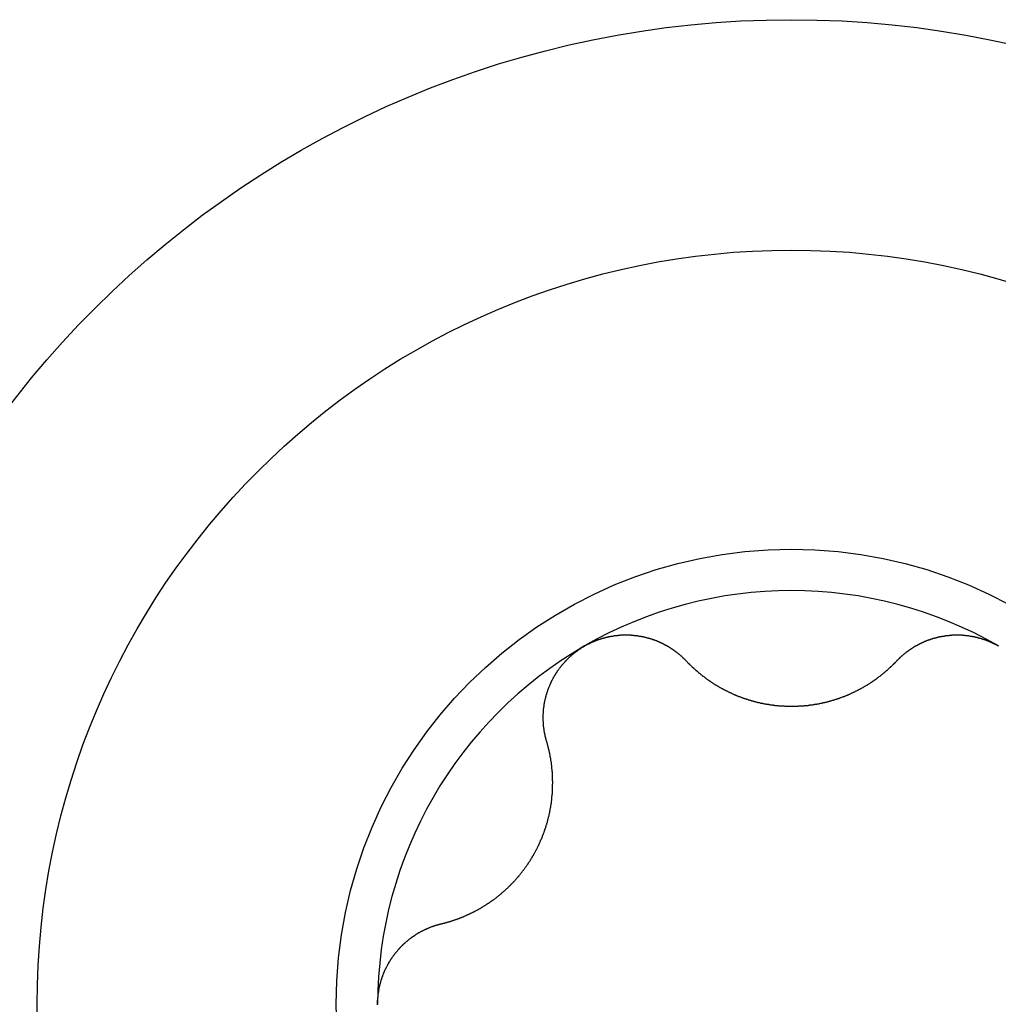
# Model space of a CAD drawing. Extents: x 1107 to 4046, y 937 to 3355.
# Tile 816 of 861: x 3320.42 to 3325.09, y 1899.71 to 1904.41. Entities that reach past the tile are written whole.
import ezdxf

# ---------------------------------------------------------------- set-up
doc = ezdxf.new("R2010")
doc.units = 0
doc.layers.add('KF_VIDA_L___C_LEFT', color=7, linetype='CONTINUOUS')

# ---------------------------------------------------------------- blocks, each defined once
blk = doc.blocks.new('KF_VIDA_L___C_LEFT')
at = {"layer": 'KF_VIDA_L___C_LEFT'}
for points in [[(433.813, 212.21, 0), (433.814, 212.211, 0), (433.816, 212.212, 0), (433.818, 212.214, 0), (433.82, 212.215, 0), (433.822, 212.216, 0), (433.824, 212.217, 0), (433.825, 212.218, 0), (433.827, 212.219, 0), (433.829, 212.22, 0), (433.831, 212.22, 0), (433.833, 212.221, 0), (433.835, 212.222, 0), (433.837, 212.223, 0), (433.839, 212.224, 0), (433.841, 212.225, 0), (433.843, 212.226, 0), (433.845, 212.227, 0), (433.847, 212.228, 0), (433.848, 212.229, 0), (433.85, 212.23, 0), (433.852, 212.23, 0), (433.854, 212.231, 0), (433.856, 212.232, 0), (433.858, 212.233, 0), (433.86, 212.234, 0), (433.862, 212.235, 0), (433.864, 212.235, 0), (433.866, 212.236, 0), (433.868, 212.237, 0), (433.87, 212.238, 0), (433.872, 212.238, 0), (433.874, 212.239, 0), (433.876, 212.24, 0), (433.878, 212.241, 0), (433.88, 212.241, 0), (433.882, 212.242, 0), (433.885, 212.243, 0), (433.887, 212.243, 0), (433.889, 212.244, 0), (433.891, 212.245, 0), (433.893, 212.245, 0), (433.895, 212.246, 0), (433.897, 212.247, 0), (433.899, 212.247, 0), (433.901, 212.248, 0), (433.903, 212.248, 0), (433.905, 212.249, 0), (433.907, 212.25, 0), (433.909, 212.25, 0), (433.911, 212.251, 0), (433.914, 212.251, 0), (433.916, 212.252, 0), (433.918, 212.252, 0), (433.92, 212.253, 0), (433.922, 212.253, 0), (433.924, 212.254, 0), (433.926, 212.254, 0), (433.928, 212.255, 0), (433.93, 212.255, 0), (433.933, 212.256, 0), (433.935, 212.256, 0), (433.937, 212.256, 0), (433.939, 212.257, 0), (433.941, 212.257, 0), (433.943, 212.258, 0), (433.945, 212.258, 0), (433.947, 212.258, 0), (433.95, 212.259, 0), (433.952, 212.259, 0), (433.954, 212.259, 0), (433.956, 212.26, 0), (433.958, 212.26, 0), (433.96, 212.26, 0), (433.962, 212.26, 0), (433.965, 212.261, 0), (433.967, 212.261, 0), (433.969, 212.261, 0), (433.971, 212.261, 0), (433.973, 212.262, 0), (433.975, 212.262, 0), (433.977, 212.262, 0), (433.98, 212.262, 0), (433.982, 212.262, 0), (433.984, 212.262, 0), (433.986, 212.263, 0), (433.988, 212.263, 0), (433.99, 212.263, 0), (433.993, 212.263, 0), (433.995, 212.263, 0), (433.997, 212.263, 0), (433.999, 212.263, 0), (434.001, 212.263, 0), (434.003, 212.263, 0), (434.005, 212.263, 0), (434.008, 212.263, 0), (434.01, 212.263, 0), (434.012, 212.263, 0), (434.014, 212.263, 0), (434.016, 212.263, 0), (434.018, 212.263, 0), (434.02, 212.263, 0), (434.022, 212.263, 0), (434.025, 212.263, 0), (434.027, 212.263, 0), (434.029, 212.263, 0), (434.031, 212.263, 0), (434.033, 212.263, 0), (434.035, 212.262, 0), (434.037, 212.262, 0), (434.04, 212.262, 0), (434.042, 212.262, 0), (434.044, 212.262, 0), (434.046, 212.262, 0), (434.048, 212.261, 0), (434.05, 212.261, 0), (434.052, 212.261, 0), (434.054, 212.261, 0), (434.056, 212.26, 0), (434.058, 212.26, 0), (434.061, 212.26, 0), (434.063, 212.26, 0), (434.065, 212.259, 0), (434.067, 212.259, 0), (434.069, 212.259, 0), (434.071, 212.258, 0), (434.073, 212.258, 0), (434.075, 212.258, 0), (434.077, 212.257, 0), (434.079, 212.257, 0), (434.081, 212.257, 0), (434.083, 212.256, 0), (434.085, 212.256, 0), (434.087, 212.256, 0), (434.089, 212.255, 0), (434.092, 212.255, 0), (434.094, 212.254, 0), (434.096, 212.254, 0), (434.098, 212.253, 0), (434.1, 212.253, 0), (434.102, 212.252, 0), (434.104, 212.252, 0), (434.106, 212.251, 0), (434.108, 212.251, 0), (434.11, 212.25, 0), (434.112, 212.25, 0), (434.114, 212.249, 0), (434.116, 212.249, 0), (434.118, 212.248, 0), (434.119, 212.248, 0), (434.121, 212.247, 0), (434.123, 212.247, 0), (434.125, 212.246, 0), (434.127, 212.245, 0), (434.129, 212.245, 0), (434.131, 212.244, 0), (434.133, 212.244, 0), (434.135, 212.243, 0), (434.137, 212.242, 0), (434.139, 212.242, 0), (434.141, 212.241, 0), (434.143, 212.24, 0), (434.144, 212.24, 0), (434.146, 212.239, 0), (434.148, 212.238, 0), (434.15, 212.238, 0), (434.152, 212.237, 0), (434.154, 212.236, 0), (434.156, 212.236, 0), (434.157, 212.235, 0), (434.159, 212.234, 0), (434.161, 212.233, 0), (434.163, 212.233, 0), (434.165, 212.232, 0), (434.166, 212.231, 0), (434.168, 212.23, 0), (434.17, 212.229, 0), (434.172, 212.229, 0), (434.174, 212.228, 0), (434.175, 212.227, 0), (434.177, 212.226, 0), (434.179, 212.225, 0), (434.181, 212.224, 0), (434.183, 212.224, 0), (434.184, 212.223, 0), (434.186, 212.222, 0), (434.188, 212.221, 0), (434.19, 212.22, 0), (434.191, 212.219, 0), (434.193, 212.218, 0), (434.195, 212.217, 0), (434.197, 212.216, 0), (434.198, 212.215, 0), (434.2, 212.214, 0), (434.202, 212.213, 0), (434.204, 212.213, 0), (434.205, 212.212, 0), (434.207, 212.211, 0), (434.209, 212.21, 0), (434.211, 212.209, 0), (434.212, 212.208, 0), (434.214, 212.207, 0), (434.216, 212.205, 0), (434.217, 212.204, 0), (434.219, 212.203, 0), (434.221, 212.202, 0), (434.222, 212.201, 0), (434.224, 212.2, 0), (434.226, 212.199, 0), (434.227, 212.198, 0), (434.229, 212.197, 0), (434.231, 212.196, 0), (434.232, 212.195, 0), (434.234, 212.194, 0), (434.236, 212.192, 0), (434.237, 212.191, 0), (434.239, 212.19, 0), (434.24, 212.189, 0), (434.242, 212.188, 0), (434.244, 212.187, 0), (434.245, 212.185, 0), (434.247, 212.184, 0), (434.248, 212.183, 0), (434.25, 212.182, 0), (434.252, 212.181, 0), (434.253, 212.179, 0), (434.255, 212.178, 0), (434.256, 212.177, 0), (434.258, 212.176, 0), (434.259, 212.174, 0), (434.261, 212.173, 0), (434.263, 212.172, 0), (434.264, 212.171, 0), (434.266, 212.169, 0), (434.267, 212.168, 0), (434.269, 212.167, 0), (434.27, 212.166, 0), (434.272, 212.164, 0), (434.273, 212.163, 0), (434.275, 212.162, 0), (434.276, 212.16, 0), (434.278, 212.159, 0), (434.279, 212.158, 0), (434.28, 212.156, 0), (434.282, 212.155, 0), (434.283, 212.153, 0), (434.285, 212.152, 0), (434.286, 212.151, 0), (434.288, 212.149, 0), (434.289, 212.148, 0), (434.29, 212.147, 0), (434.292, 212.145, 0), (434.293, 212.144, 0), (434.295, 212.142, 0), (434.296, 212.141, 0), (434.297, 212.139, 0)], [(435.303, 212.139, 0), (435.304, 212.141, 0), (435.305, 212.142, 0), (435.307, 212.144, 0), (435.308, 212.145, 0), (435.31, 212.147, 0), (435.311, 212.148, 0), (435.312, 212.149, 0), (435.314, 212.151, 0), (435.315, 212.152, 0), (435.317, 212.153, 0), (435.318, 212.155, 0), (435.32, 212.156, 0), (435.321, 212.158, 0), (435.322, 212.159, 0), (435.324, 212.16, 0), (435.325, 212.162, 0), (435.327, 212.163, 0), (435.328, 212.164, 0), (435.33, 212.166, 0), (435.331, 212.167, 0), (435.333, 212.168, 0), (435.334, 212.169, 0), (435.336, 212.171, 0), (435.337, 212.172, 0), (435.339, 212.173, 0), (435.341, 212.174, 0), (435.342, 212.176, 0), (435.344, 212.177, 0), (435.345, 212.178, 0), (435.347, 212.179, 0), (435.348, 212.181, 0), (435.35, 212.182, 0), (435.352, 212.183, 0), (435.353, 212.184, 0), (435.355, 212.185, 0), (435.356, 212.187, 0), (435.358, 212.188, 0), (435.36, 212.189, 0), (435.361, 212.19, 0), (435.363, 212.191, 0), (435.364, 212.192, 0), (435.366, 212.194, 0), (435.368, 212.195, 0), (435.369, 212.196, 0), (435.371, 212.197, 0), (435.373, 212.198, 0), (435.374, 212.199, 0), (435.376, 212.2, 0), (435.378, 212.201, 0), (435.379, 212.202, 0), (435.381, 212.203, 0), (435.383, 212.204, 0), (435.384, 212.205, 0), (435.386, 212.207, 0), (435.388, 212.208, 0), (435.389, 212.209, 0), (435.391, 212.21, 0), (435.393, 212.211, 0), (435.395, 212.212, 0), (435.396, 212.213, 0), (435.398, 212.213, 0), (435.4, 212.214, 0), (435.402, 212.215, 0), (435.403, 212.216, 0), (435.405, 212.217, 0), (435.407, 212.218, 0), (435.409, 212.219, 0), (435.41, 212.22, 0), (435.412, 212.221, 0), (435.414, 212.222, 0), (435.416, 212.223, 0), (435.417, 212.224, 0), (435.419, 212.224, 0), (435.421, 212.225, 0), (435.423, 212.226, 0), (435.425, 212.227, 0), (435.426, 212.228, 0), (435.428, 212.229, 0), (435.43, 212.229, 0), (435.432, 212.23, 0), (435.434, 212.231, 0), (435.435, 212.232, 0), (435.437, 212.233, 0), (435.439, 212.233, 0), (435.441, 212.234, 0), (435.443, 212.235, 0), (435.444, 212.236, 0), (435.446, 212.236, 0), (435.448, 212.237, 0), (435.45, 212.238, 0), (435.452, 212.238, 0), (435.454, 212.239, 0), (435.456, 212.24, 0), (435.457, 212.24, 0), (435.459, 212.241, 0), (435.461, 212.242, 0), (435.463, 212.242, 0), (435.465, 212.243, 0), (435.467, 212.244, 0), (435.469, 212.244, 0), (435.471, 212.245, 0), (435.473, 212.245, 0), (435.475, 212.246, 0), (435.477, 212.247, 0), (435.479, 212.247, 0), (435.481, 212.248, 0), (435.482, 212.248, 0), (435.484, 212.249, 0), (435.486, 212.249, 0), (435.488, 212.25, 0), (435.49, 212.25, 0), (435.492, 212.251, 0), (435.494, 212.251, 0), (435.496, 212.252, 0), (435.498, 212.252, 0), (435.5, 212.253, 0), (435.502, 212.253, 0), (435.504, 212.254, 0), (435.506, 212.254, 0), (435.508, 212.255, 0), (435.511, 212.255, 0), (435.513, 212.256, 0), (435.515, 212.256, 0), (435.517, 212.256, 0), (435.519, 212.257, 0), (435.521, 212.257, 0), (435.523, 212.257, 0), (435.525, 212.258, 0), (435.527, 212.258, 0), (435.529, 212.258, 0), (435.531, 212.259, 0), (435.533, 212.259, 0), (435.535, 212.259, 0), (435.537, 212.26, 0), (435.539, 212.26, 0), (435.542, 212.26, 0), (435.544, 212.26, 0), (435.546, 212.261, 0), (435.548, 212.261, 0), (435.55, 212.261, 0), (435.552, 212.261, 0), (435.554, 212.262, 0), (435.556, 212.262, 0), (435.558, 212.262, 0), (435.56, 212.262, 0), (435.563, 212.262, 0), (435.565, 212.262, 0), (435.567, 212.263, 0), (435.569, 212.263, 0), (435.571, 212.263, 0), (435.573, 212.263, 0), (435.575, 212.263, 0), (435.578, 212.263, 0), (435.58, 212.263, 0), (435.582, 212.263, 0), (435.584, 212.263, 0), (435.586, 212.263, 0), (435.588, 212.263, 0), (435.59, 212.263, 0), (435.592, 212.263, 0), (435.595, 212.263, 0), (435.597, 212.263, 0), (435.599, 212.263, 0), (435.601, 212.263, 0), (435.603, 212.263, 0), (435.605, 212.263, 0), (435.607, 212.263, 0), (435.61, 212.263, 0), (435.612, 212.263, 0), (435.614, 212.263, 0), (435.616, 212.262, 0), (435.618, 212.262, 0), (435.62, 212.262, 0), (435.623, 212.262, 0), (435.625, 212.262, 0), (435.627, 212.262, 0), (435.629, 212.261, 0), (435.631, 212.261, 0), (435.633, 212.261, 0), (435.635, 212.261, 0), (435.638, 212.26, 0), (435.64, 212.26, 0), (435.642, 212.26, 0), (435.644, 212.26, 0), (435.646, 212.259, 0), (435.648, 212.259, 0), (435.65, 212.259, 0), (435.653, 212.258, 0), (435.655, 212.258, 0), (435.657, 212.258, 0), (435.659, 212.257, 0), (435.661, 212.257, 0), (435.663, 212.256, 0), (435.665, 212.256, 0), (435.667, 212.256, 0), (435.67, 212.255, 0), (435.672, 212.255, 0), (435.674, 212.254, 0), (435.676, 212.254, 0), (435.678, 212.253, 0), (435.68, 212.253, 0), (435.682, 212.252, 0), (435.684, 212.252, 0), (435.686, 212.251, 0), (435.689, 212.251, 0), (435.691, 212.25, 0), (435.693, 212.25, 0), (435.695, 212.249, 0), (435.697, 212.248, 0), (435.699, 212.248, 0), (435.701, 212.247, 0), (435.703, 212.247, 0), (435.705, 212.246, 0), (435.707, 212.245, 0), (435.709, 212.245, 0), (435.711, 212.244, 0), (435.713, 212.243, 0), (435.715, 212.243, 0), (435.718, 212.242, 0), (435.72, 212.241, 0), (435.722, 212.241, 0), (435.724, 212.24, 0), (435.726, 212.239, 0), (435.728, 212.238, 0), (435.73, 212.238, 0), (435.732, 212.237, 0), (435.734, 212.236, 0), (435.736, 212.235, 0), (435.738, 212.235, 0), (435.74, 212.234, 0), (435.742, 212.233, 0), (435.744, 212.232, 0), (435.746, 212.231, 0), (435.748, 212.23, 0), (435.75, 212.23, 0), (435.752, 212.229, 0), (435.753, 212.228, 0), (435.755, 212.227, 0), (435.757, 212.226, 0), (435.759, 212.225, 0), (435.761, 212.224, 0), (435.763, 212.223, 0), (435.765, 212.222, 0), (435.767, 212.221, 0), (435.769, 212.22, 0), (435.771, 212.22, 0), (435.773, 212.219, 0), (435.775, 212.218, 0), (435.776, 212.217, 0), (435.778, 212.216, 0), (435.78, 212.215, 0), (435.782, 212.214, 0), (435.784, 212.212, 0), (435.786, 212.211, 0), (435.787, 212.21, 0)], [(433.632, 211.755, 0), (433.631, 211.757, 0), (433.63, 211.759, 0), (433.63, 211.761, 0), (433.629, 211.763, 0), (433.629, 211.765, 0), (433.628, 211.767, 0), (433.628, 211.768, 0), (433.627, 211.77, 0), (433.627, 211.772, 0), (433.626, 211.774, 0), (433.626, 211.776, 0), (433.625, 211.778, 0), (433.625, 211.78, 0), (433.625, 211.782, 0), (433.624, 211.784, 0), (433.624, 211.786, 0), (433.623, 211.788, 0), (433.623, 211.79, 0), (433.623, 211.792, 0), (433.622, 211.794, 0), (433.622, 211.796, 0), (433.621, 211.798, 0), (433.621, 211.799, 0), (433.621, 211.801, 0), (433.62, 211.803, 0), (433.62, 211.805, 0), (433.62, 211.807, 0), (433.62, 211.809, 0), (433.619, 211.811, 0), (433.619, 211.813, 0), (433.619, 211.815, 0), (433.618, 211.817, 0), (433.618, 211.819, 0), (433.618, 211.821, 0), (433.618, 211.823, 0), (433.617, 211.825, 0), (433.617, 211.827, 0), (433.617, 211.829, 0), (433.617, 211.831, 0), (433.617, 211.833, 0), (433.616, 211.835, 0), (433.616, 211.837, 0), (433.616, 211.839, 0), (433.616, 211.841, 0), (433.616, 211.843, 0), (433.616, 211.845, 0), (433.616, 211.847, 0), (433.616, 211.849, 0), (433.615, 211.851, 0), (433.615, 211.853, 0), (433.615, 211.855, 0), (433.615, 211.857, 0), (433.615, 211.859, 0), (433.615, 211.861, 0), (433.615, 211.863, 0), (433.615, 211.865, 0), (433.615, 211.867, 0), (433.615, 211.869, 0), (433.615, 211.871, 0), (433.615, 211.873, 0), (433.615, 211.875, 0), (433.615, 211.877, 0), (433.615, 211.879, 0), (433.615, 211.881, 0), (433.615, 211.883, 0), (433.615, 211.885, 0), (433.615, 211.887, 0), (433.616, 211.889, 0), (433.616, 211.891, 0), (433.616, 211.893, 0), (433.616, 211.894, 0), (433.616, 211.896, 0), (433.616, 211.898, 0), (433.616, 211.9, 0), (433.616, 211.902, 0), (433.617, 211.904, 0), (433.617, 211.906, 0), (433.617, 211.908, 0), (433.617, 211.91, 0), (433.617, 211.912, 0), (433.618, 211.914, 0), (433.618, 211.916, 0), (433.618, 211.918, 0), (433.618, 211.92, 0), (433.619, 211.922, 0), (433.619, 211.924, 0), (433.619, 211.926, 0), (433.62, 211.928, 0), (433.62, 211.93, 0), (433.62, 211.932, 0), (433.62, 211.934, 0), (433.621, 211.936, 0), (433.621, 211.938, 0), (433.621, 211.94, 0), (433.622, 211.942, 0), (433.622, 211.943, 0), (433.623, 211.945, 0), (433.623, 211.947, 0), (433.623, 211.949, 0), (433.624, 211.951, 0), (433.624, 211.953, 0), (433.625, 211.955, 0), (433.625, 211.957, 0), (433.626, 211.959, 0), (433.626, 211.961, 0), (433.627, 211.963, 0), (433.627, 211.965, 0), (433.628, 211.967, 0), (433.628, 211.969, 0), (433.629, 211.971, 0), (433.629, 211.973, 0), (433.63, 211.975, 0), (433.63, 211.977, 0), (433.631, 211.979, 0), (433.632, 211.981, 0), (433.632, 211.983, 0), (433.633, 211.985, 0), (433.633, 211.987, 0), (433.634, 211.989, 0), (433.635, 211.991, 0), (433.635, 211.993, 0), (433.636, 211.995, 0), (433.637, 211.997, 0), (433.637, 211.999, 0), (433.638, 212.001, 0), (433.639, 212.003, 0), (433.639, 212.005, 0), (433.64, 212.007, 0), (433.641, 212.009, 0), (433.642, 212.011, 0), (433.642, 212.013, 0), (433.643, 212.014, 0), (433.644, 212.016, 0), (433.645, 212.018, 0), (433.646, 212.02, 0), (433.646, 212.022, 0), (433.647, 212.024, 0), (433.648, 212.026, 0), (433.649, 212.028, 0), (433.65, 212.03, 0), (433.651, 212.032, 0), (433.652, 212.034, 0), (433.652, 212.036, 0), (433.653, 212.038, 0), (433.654, 212.04, 0), (433.655, 212.042, 0), (433.656, 212.043, 0), (433.657, 212.045, 0), (433.658, 212.047, 0), (433.659, 212.049, 0), (433.66, 212.051, 0), (433.661, 212.053, 0), (433.662, 212.055, 0), (433.663, 212.057, 0), (433.664, 212.059, 0), (433.665, 212.061, 0), (433.666, 212.062, 0), (433.667, 212.064, 0), (433.668, 212.066, 0), (433.669, 212.068, 0), (433.67, 212.07, 0), (433.671, 212.072, 0), (433.672, 212.073, 0), (433.674, 212.075, 0), (433.675, 212.077, 0), (433.676, 212.079, 0), (433.677, 212.081, 0), (433.678, 212.083, 0), (433.679, 212.084, 0), (433.681, 212.086, 0), (433.682, 212.088, 0), (433.683, 212.09, 0), (433.684, 212.092, 0), (433.685, 212.093, 0), (433.687, 212.095, 0), (433.688, 212.097, 0), (433.689, 212.099, 0), (433.69, 212.1, 0), (433.692, 212.102, 0), (433.693, 212.104, 0), (433.694, 212.106, 0), (433.696, 212.107, 0), (433.697, 212.109, 0), (433.698, 212.111, 0), (433.699, 212.112, 0), (433.701, 212.114, 0), (433.702, 212.116, 0), (433.704, 212.117, 0), (433.705, 212.119, 0), (433.706, 212.121, 0), (433.708, 212.122, 0), (433.709, 212.124, 0), (433.711, 212.126, 0), (433.712, 212.127, 0), (433.713, 212.129, 0), (433.715, 212.131, 0), (433.716, 212.132, 0), (433.718, 212.134, 0), (433.719, 212.135, 0), (433.721, 212.137, 0), (433.722, 212.139, 0), (433.724, 212.14, 0), (433.725, 212.142, 0), (433.727, 212.143, 0), (433.728, 212.145, 0), (433.73, 212.146, 0), (433.731, 212.148, 0), (433.733, 212.149, 0), (433.734, 212.151, 0), (433.736, 212.152, 0), (433.737, 212.154, 0), (433.739, 212.155, 0), (433.741, 212.157, 0), (433.742, 212.158, 0), (433.744, 212.16, 0), (433.745, 212.161, 0), (433.747, 212.163, 0), (433.748, 212.164, 0), (433.75, 212.166, 0), (433.752, 212.167, 0), (433.753, 212.168, 0), (433.755, 212.17, 0), (433.757, 212.171, 0), (433.758, 212.173, 0), (433.76, 212.174, 0), (433.762, 212.175, 0), (433.763, 212.177, 0), (433.765, 212.178, 0), (433.767, 212.179, 0), (433.768, 212.181, 0), (433.77, 212.182, 0), (433.772, 212.183, 0), (433.773, 212.185, 0), (433.775, 212.186, 0), (433.777, 212.187, 0), (433.779, 212.188, 0), (433.78, 212.19, 0), (433.782, 212.191, 0), (433.784, 212.192, 0), (433.786, 212.193, 0), (433.787, 212.195, 0), (433.789, 212.196, 0), (433.791, 212.197, 0), (433.793, 212.198, 0), (433.794, 212.199, 0), (433.796, 212.2, 0), (433.798, 212.202, 0), (433.8, 212.203, 0), (433.802, 212.204, 0), (433.803, 212.205, 0), (433.805, 212.206, 0), (433.807, 212.207, 0), (433.809, 212.208, 0), (433.811, 212.209, 0), (433.812, 212.21, 0)], [(434.297, 212.139, 0), (434.299, 212.138, 0), (434.301, 212.136, 0), (434.302, 212.134, 0), (434.304, 212.132, 0), (434.306, 212.131, 0), (434.307, 212.129, 0), (434.309, 212.127, 0), (434.311, 212.126, 0), (434.312, 212.124, 0), (434.314, 212.122, 0), (434.316, 212.12, 0), (434.318, 212.119, 0), (434.319, 212.117, 0), (434.321, 212.115, 0), (434.323, 212.114, 0), (434.325, 212.112, 0), (434.326, 212.11, 0), (434.328, 212.109, 0), (434.33, 212.107, 0), (434.332, 212.106, 0), (434.333, 212.104, 0), (434.335, 212.102, 0), (434.337, 212.101, 0), (434.339, 212.099, 0), (434.34, 212.098, 0), (434.342, 212.096, 0), (434.344, 212.094, 0), (434.346, 212.093, 0), (434.348, 212.091, 0), (434.349, 212.09, 0), (434.351, 212.088, 0), (434.353, 212.087, 0), (434.355, 212.085, 0), (434.357, 212.083, 0), (434.359, 212.082, 0), (434.36, 212.08, 0), (434.362, 212.079, 0), (434.364, 212.077, 0), (434.366, 212.076, 0), (434.368, 212.074, 0), (434.37, 212.073, 0), (434.372, 212.071, 0), (434.373, 212.07, 0), (434.375, 212.068, 0), (434.377, 212.067, 0), (434.379, 212.066, 0), (434.381, 212.064, 0), (434.383, 212.063, 0), (434.385, 212.061, 0), (434.387, 212.06, 0), (434.389, 212.058, 0), (434.39, 212.057, 0), (434.392, 212.056, 0), (434.394, 212.054, 0), (434.396, 212.053, 0), (434.398, 212.051, 0), (434.4, 212.05, 0), (434.402, 212.049, 0), (434.404, 212.047, 0), (434.406, 212.046, 0), (434.408, 212.045, 0), (434.41, 212.043, 0), (434.412, 212.042, 0), (434.414, 212.041, 0), (434.415, 212.039, 0), (434.417, 212.038, 0), (434.419, 212.037, 0), (434.421, 212.036, 0), (434.423, 212.034, 0), (434.425, 212.033, 0), (434.427, 212.032, 0), (434.429, 212.03, 0), (434.431, 212.029, 0), (434.433, 212.028, 0), (434.435, 212.027, 0), (434.437, 212.025, 0), (434.439, 212.024, 0), (434.442, 212.023, 0), (434.444, 212.022, 0), (434.446, 212.02, 0), (434.448, 212.019, 0), (434.45, 212.018, 0), (434.452, 212.017, 0), (434.454, 212.015, 0), (434.456, 212.014, 0), (434.458, 212.013, 0), (434.46, 212.012, 0), (434.463, 212.011, 0), (434.465, 212.009, 0), (434.467, 212.008, 0), (434.469, 212.007, 0), (434.471, 212.006, 0), (434.473, 212.005, 0), (434.476, 212.004, 0), (434.478, 212.002, 0), (434.48, 212.001, 0), (434.482, 212, 0), (434.485, 211.999, 0), (434.487, 211.998, 0), (434.489, 211.997, 0), (434.491, 211.996, 0), (434.494, 211.994, 0), (434.496, 211.993, 0), (434.498, 211.992, 0), (434.5, 211.991, 0), (434.503, 211.99, 0), (434.505, 211.989, 0), (434.507, 211.988, 0), (434.51, 211.987, 0), (434.512, 211.986, 0), (434.514, 211.985, 0), (434.517, 211.984, 0), (434.519, 211.982, 0), (434.521, 211.981, 0), (434.524, 211.98, 0), (434.526, 211.979, 0), (434.528, 211.978, 0), (434.531, 211.977, 0), (434.533, 211.976, 0), (434.535, 211.975, 0), (434.538, 211.974, 0), (434.54, 211.973, 0), (434.543, 211.972, 0), (434.545, 211.971, 0), (434.547, 211.97, 0), (434.55, 211.97, 0), (434.552, 211.969, 0), (434.555, 211.968, 0), (434.557, 211.967, 0), (434.56, 211.966, 0), (434.562, 211.965, 0), (434.564, 211.964, 0), (434.567, 211.963, 0), (434.569, 211.962, 0), (434.572, 211.961, 0), (434.574, 211.96, 0), (434.577, 211.96, 0), (434.579, 211.959, 0), (434.582, 211.958, 0), (434.584, 211.957, 0), (434.587, 211.956, 0), (434.589, 211.956, 0), (434.592, 211.955, 0), (434.594, 211.954, 0), (434.597, 211.953, 0), (434.599, 211.952, 0), (434.602, 211.952, 0), (434.604, 211.951, 0), (434.607, 211.95, 0), (434.61, 211.949, 0), (434.612, 211.949, 0), (434.615, 211.948, 0), (434.617, 211.947, 0), (434.62, 211.947, 0), (434.622, 211.946, 0), (434.625, 211.945, 0), (434.627, 211.945, 0), (434.63, 211.944, 0), (434.633, 211.943, 0), (434.635, 211.943, 0), (434.638, 211.942, 0), (434.64, 211.941, 0), (434.643, 211.941, 0), (434.645, 211.94, 0), (434.648, 211.94, 0), (434.651, 211.939, 0), (434.653, 211.938, 0), (434.656, 211.938, 0), (434.658, 211.937, 0), (434.661, 211.937, 0), (434.664, 211.936, 0), (434.666, 211.936, 0), (434.669, 211.935, 0), (434.671, 211.935, 0), (434.674, 211.934, 0), (434.677, 211.934, 0), (434.679, 211.933, 0), (434.682, 211.933, 0), (434.685, 211.932, 0), (434.687, 211.932, 0), (434.69, 211.932, 0), (434.692, 211.931, 0), (434.695, 211.931, 0), (434.698, 211.93, 0), (434.7, 211.93, 0), (434.703, 211.93, 0), (434.705, 211.929, 0), (434.708, 211.929, 0), (434.711, 211.929, 0), (434.713, 211.928, 0), (434.716, 211.928, 0), (434.719, 211.928, 0), (434.721, 211.927, 0), (434.724, 211.927, 0), (434.726, 211.927, 0), (434.729, 211.926, 0), (434.732, 211.926, 0), (434.734, 211.926, 0), (434.737, 211.926, 0), (434.739, 211.925, 0), (434.742, 211.925, 0), (434.745, 211.925, 0), (434.747, 211.925, 0), (434.75, 211.925, 0), (434.752, 211.924, 0), (434.755, 211.924, 0), (434.758, 211.924, 0), (434.76, 211.924, 0), (434.763, 211.924, 0), (434.765, 211.924, 0), (434.768, 211.923, 0), (434.771, 211.923, 0), (434.773, 211.923, 0), (434.776, 211.923, 0), (434.778, 211.923, 0), (434.781, 211.923, 0), (434.783, 211.923, 0), (434.786, 211.923, 0), (434.789, 211.923, 0), (434.791, 211.923, 0), (434.794, 211.923, 0), (434.796, 211.923, 0), (434.799, 211.923, 0), (434.801, 211.923, 0), (434.804, 211.923, 0), (434.806, 211.923, 0), (434.809, 211.923, 0), (434.811, 211.923, 0), (434.814, 211.923, 0), (434.817, 211.923, 0), (434.819, 211.923, 0), (434.822, 211.923, 0), (434.824, 211.923, 0), (434.827, 211.923, 0), (434.829, 211.923, 0), (434.832, 211.923, 0), (434.835, 211.924, 0), (434.837, 211.924, 0), (434.84, 211.924, 0), (434.842, 211.924, 0), (434.845, 211.924, 0), (434.848, 211.924, 0), (434.85, 211.925, 0), (434.853, 211.925, 0), (434.855, 211.925, 0), (434.858, 211.925, 0), (434.861, 211.925, 0), (434.863, 211.926, 0), (434.866, 211.926, 0), (434.868, 211.926, 0), (434.871, 211.926, 0), (434.874, 211.927, 0), (434.876, 211.927, 0), (434.879, 211.927, 0), (434.881, 211.928, 0), (434.884, 211.928, 0), (434.887, 211.928, 0), (434.889, 211.929, 0), (434.892, 211.929, 0), (434.895, 211.929, 0), (434.897, 211.93, 0), (434.9, 211.93, 0), (434.902, 211.93, 0), (434.905, 211.931, 0), (434.908, 211.931, 0), (434.91, 211.932, 0), (434.913, 211.932, 0), (434.915, 211.932, 0), (434.918, 211.933, 0), (434.921, 211.933, 0), (434.923, 211.934, 0), (434.926, 211.934, 0), (434.929, 211.935, 0), (434.931, 211.935, 0), (434.934, 211.936, 0), (434.936, 211.936, 0), (434.939, 211.937, 0), (434.942, 211.937, 0), (434.944, 211.938, 0), (434.947, 211.938, 0), (434.949, 211.939, 0), (434.952, 211.94, 0), (434.955, 211.94, 0), (434.957, 211.941, 0), (434.96, 211.941, 0), (434.962, 211.942, 0), (434.965, 211.943, 0), (434.967, 211.943, 0), (434.97, 211.944, 0), (434.973, 211.945, 0), (434.975, 211.945, 0), (434.978, 211.946, 0), (434.98, 211.947, 0), (434.983, 211.947, 0), (434.985, 211.948, 0), (434.988, 211.949, 0), (434.99, 211.949, 0), (434.993, 211.95, 0), (434.996, 211.951, 0), (434.998, 211.952, 0), (435.001, 211.952, 0), (435.003, 211.953, 0), (435.006, 211.954, 0), (435.008, 211.955, 0), (435.011, 211.956, 0), (435.013, 211.956, 0), (435.016, 211.957, 0), (435.018, 211.958, 0), (435.021, 211.959, 0), (435.023, 211.96, 0), (435.026, 211.96, 0), (435.028, 211.961, 0), (435.031, 211.962, 0), (435.033, 211.963, 0), (435.036, 211.964, 0), (435.038, 211.965, 0), (435.04, 211.966, 0), (435.043, 211.967, 0), (435.045, 211.968, 0), (435.048, 211.969, 0), (435.05, 211.97, 0), (435.053, 211.97, 0), (435.055, 211.971, 0), (435.057, 211.972, 0), (435.06, 211.973, 0), (435.062, 211.974, 0), (435.065, 211.975, 0), (435.067, 211.976, 0), (435.069, 211.977, 0), (435.072, 211.978, 0), (435.074, 211.979, 0), (435.076, 211.98, 0), (435.079, 211.981, 0), (435.081, 211.982, 0), (435.083, 211.984, 0), (435.086, 211.985, 0), (435.088, 211.986, 0), (435.09, 211.987, 0), (435.093, 211.988, 0), (435.095, 211.989, 0), (435.097, 211.99, 0), (435.1, 211.991, 0), (435.102, 211.992, 0), (435.104, 211.993, 0), (435.106, 211.994, 0), (435.109, 211.996, 0), (435.111, 211.997, 0), (435.113, 211.998, 0), (435.115, 211.999, 0), (435.118, 212, 0), (435.12, 212.001, 0), (435.122, 212.002, 0), (435.124, 212.004, 0), (435.127, 212.005, 0), (435.129, 212.006, 0), (435.131, 212.007, 0), (435.133, 212.008, 0), (435.135, 212.009, 0), (435.137, 212.011, 0), (435.14, 212.012, 0), (435.142, 212.013, 0), (435.144, 212.014, 0), (435.146, 212.015, 0), (435.148, 212.017, 0), (435.15, 212.018, 0), (435.152, 212.019, 0), (435.154, 212.02, 0), (435.156, 212.022, 0), (435.158, 212.023, 0), (435.161, 212.024, 0), (435.163, 212.025, 0), (435.165, 212.027, 0), (435.167, 212.028, 0), (435.169, 212.029, 0), (435.171, 212.03, 0), (435.173, 212.032, 0), (435.175, 212.033, 0), (435.177, 212.034, 0), (435.179, 212.036, 0), (435.181, 212.037, 0), (435.183, 212.038, 0), (435.185, 212.039, 0), (435.186, 212.041, 0), (435.188, 212.042, 0), (435.19, 212.043, 0), (435.192, 212.045, 0), (435.194, 212.046, 0), (435.196, 212.047, 0), (435.198, 212.049, 0), (435.2, 212.05, 0), (435.202, 212.051, 0), (435.204, 212.053, 0), (435.206, 212.054, 0), (435.208, 212.056, 0), (435.21, 212.057, 0), (435.211, 212.058, 0), (435.213, 212.06, 0), (435.215, 212.061, 0), (435.217, 212.063, 0), (435.219, 212.064, 0), (435.221, 212.066, 0), (435.223, 212.067, 0), (435.225, 212.068, 0), (435.227, 212.07, 0), (435.228, 212.071, 0), (435.23, 212.073, 0), (435.232, 212.074, 0), (435.234, 212.076, 0), (435.236, 212.077, 0), (435.238, 212.079, 0), (435.24, 212.08, 0), (435.241, 212.082, 0), (435.243, 212.083, 0), (435.245, 212.085, 0), (435.247, 212.087, 0), (435.249, 212.088, 0), (435.251, 212.09, 0), (435.252, 212.091, 0), (435.254, 212.093, 0), (435.256, 212.094, 0), (435.258, 212.096, 0), (435.26, 212.098, 0), (435.261, 212.099, 0), (435.263, 212.101, 0), (435.265, 212.102, 0), (435.267, 212.104, 0), (435.268, 212.106, 0), (435.27, 212.107, 0), (435.272, 212.109, 0), (435.274, 212.11, 0), (435.275, 212.112, 0), (435.277, 212.114, 0), (435.279, 212.115, 0), (435.281, 212.117, 0), (435.282, 212.119, 0), (435.284, 212.12, 0), (435.286, 212.122, 0), (435.288, 212.124, 0), (435.289, 212.126, 0), (435.291, 212.127, 0), (435.293, 212.129, 0), (435.294, 212.131, 0), (435.296, 212.132, 0), (435.298, 212.134, 0), (435.299, 212.136, 0), (435.301, 212.138, 0), (435.303, 212.139, 0)], [(433.129, 210.884, 0), (433.131, 210.885, 0), (433.134, 210.885, 0), (433.136, 210.886, 0), (433.138, 210.887, 0), (433.141, 210.887, 0), (433.143, 210.888, 0), (433.145, 210.888, 0), (433.148, 210.889, 0), (433.15, 210.89, 0), (433.152, 210.89, 0), (433.155, 210.891, 0), (433.157, 210.892, 0), (433.159, 210.892, 0), (433.161, 210.893, 0), (433.164, 210.894, 0), (433.166, 210.894, 0), (433.168, 210.895, 0), (433.171, 210.896, 0), (433.173, 210.896, 0), (433.175, 210.897, 0), (433.178, 210.898, 0), (433.18, 210.899, 0), (433.182, 210.899, 0), (433.184, 210.9, 0), (433.187, 210.901, 0), (433.189, 210.902, 0), (433.191, 210.902, 0), (433.194, 210.903, 0), (433.196, 210.904, 0), (433.198, 210.905, 0), (433.2, 210.905, 0), (433.203, 210.906, 0), (433.205, 210.907, 0), (433.207, 210.908, 0), (433.209, 210.909, 0), (433.212, 210.91, 0), (433.214, 210.91, 0), (433.216, 210.911, 0), (433.218, 210.912, 0), (433.221, 210.913, 0), (433.223, 210.914, 0), (433.225, 210.915, 0), (433.227, 210.916, 0), (433.229, 210.916, 0), (433.232, 210.917, 0), (433.234, 210.918, 0), (433.236, 210.919, 0), (433.238, 210.92, 0), (433.24, 210.921, 0), (433.242, 210.922, 0), (433.245, 210.923, 0), (433.247, 210.924, 0), (433.249, 210.925, 0), (433.251, 210.926, 0), (433.253, 210.927, 0), (433.255, 210.928, 0), (433.258, 210.929, 0), (433.26, 210.93, 0), (433.262, 210.931, 0), (433.264, 210.932, 0), (433.266, 210.933, 0), (433.268, 210.934, 0), (433.27, 210.935, 0), (433.272, 210.936, 0), (433.275, 210.937, 0), (433.277, 210.938, 0), (433.279, 210.939, 0), (433.281, 210.94, 0), (433.283, 210.941, 0), (433.285, 210.942, 0), (433.287, 210.943, 0), (433.289, 210.944, 0), (433.291, 210.945, 0), (433.293, 210.946, 0), (433.296, 210.948, 0), (433.298, 210.949, 0), (433.3, 210.95, 0), (433.302, 210.951, 0), (433.304, 210.952, 0), (433.306, 210.953, 0), (433.308, 210.955, 0), (433.31, 210.956, 0), (433.312, 210.957, 0), (433.315, 210.958, 0), (433.317, 210.959, 0), (433.319, 210.961, 0), (433.321, 210.962, 0), (433.323, 210.963, 0), (433.325, 210.964, 0), (433.327, 210.966, 0), (433.329, 210.967, 0), (433.331, 210.968, 0), (433.334, 210.97, 0), (433.336, 210.971, 0), (433.338, 210.972, 0), (433.34, 210.974, 0), (433.342, 210.975, 0), (433.344, 210.976, 0), (433.346, 210.978, 0), (433.348, 210.979, 0), (433.35, 210.98, 0), (433.353, 210.982, 0), (433.355, 210.983, 0), (433.357, 210.985, 0), (433.359, 210.986, 0), (433.361, 210.987, 0), (433.363, 210.989, 0), (433.365, 210.99, 0), (433.367, 210.992, 0), (433.369, 210.993, 0), (433.371, 210.995, 0), (433.373, 210.996, 0), (433.376, 210.998, 0), (433.378, 210.999, 0), (433.38, 211.001, 0), (433.382, 211.002, 0), (433.384, 211.004, 0), (433.386, 211.005, 0), (433.388, 211.007, 0), (433.39, 211.009, 0), (433.392, 211.01, 0), (433.394, 211.012, 0), (433.396, 211.013, 0), (433.398, 211.015, 0), (433.4, 211.016, 0), (433.402, 211.018, 0), (433.404, 211.02, 0), (433.406, 211.021, 0), (433.408, 211.023, 0), (433.41, 211.025, 0), (433.412, 211.026, 0), (433.414, 211.028, 0), (433.416, 211.03, 0), (433.418, 211.031, 0), (433.42, 211.033, 0), (433.422, 211.035, 0), (433.424, 211.037, 0), (433.426, 211.038, 0), (433.428, 211.04, 0), (433.43, 211.042, 0), (433.432, 211.044, 0), (433.434, 211.045, 0), (433.436, 211.047, 0), (433.438, 211.049, 0), (433.44, 211.051, 0), (433.442, 211.052, 0), (433.444, 211.054, 0), (433.446, 211.056, 0), (433.448, 211.058, 0), (433.45, 211.06, 0), (433.451, 211.062, 0), (433.453, 211.063, 0), (433.455, 211.065, 0), (433.457, 211.067, 0), (433.459, 211.069, 0), (433.461, 211.071, 0), (433.463, 211.073, 0), (433.465, 211.075, 0), (433.466, 211.077, 0), (433.468, 211.079, 0), (433.47, 211.08, 0), (433.472, 211.082, 0), (433.474, 211.084, 0), (433.476, 211.086, 0), (433.477, 211.088, 0), (433.479, 211.09, 0), (433.481, 211.092, 0), (433.483, 211.094, 0), (433.484, 211.096, 0), (433.486, 211.098, 0), (433.488, 211.1, 0), (433.49, 211.102, 0), (433.491, 211.104, 0), (433.493, 211.106, 0), (433.495, 211.108, 0), (433.497, 211.11, 0), (433.498, 211.112, 0), (433.5, 211.114, 0), (433.502, 211.116, 0), (433.503, 211.118, 0), (433.505, 211.12, 0), (433.507, 211.122, 0), (433.508, 211.124, 0), (433.51, 211.127, 0), (433.512, 211.129, 0), (433.513, 211.131, 0), (433.515, 211.133, 0), (433.517, 211.135, 0), (433.518, 211.137, 0), (433.52, 211.139, 0), (433.521, 211.141, 0), (433.523, 211.143, 0), (433.525, 211.145, 0), (433.526, 211.147, 0), (433.528, 211.15, 0), (433.529, 211.152, 0), (433.531, 211.154, 0), (433.532, 211.156, 0), (433.534, 211.158, 0), (433.535, 211.16, 0), (433.537, 211.162, 0), (433.538, 211.165, 0), (433.54, 211.167, 0), (433.541, 211.169, 0), (433.543, 211.171, 0), (433.544, 211.173, 0), (433.546, 211.175, 0), (433.547, 211.177, 0), (433.548, 211.18, 0), (433.55, 211.182, 0), (433.551, 211.184, 0), (433.553, 211.186, 0), (433.554, 211.188, 0), (433.555, 211.19, 0), (433.557, 211.193, 0), (433.558, 211.195, 0), (433.56, 211.197, 0), (433.561, 211.199, 0), (433.562, 211.201, 0), (433.563, 211.204, 0), (433.565, 211.206, 0), (433.566, 211.208, 0), (433.567, 211.21, 0), (433.569, 211.212, 0), (433.57, 211.215, 0), (433.571, 211.217, 0), (433.572, 211.219, 0), (433.574, 211.221, 0), (433.575, 211.224, 0), (433.576, 211.226, 0), (433.577, 211.228, 0), (433.579, 211.23, 0), (433.58, 211.233, 0), (433.581, 211.235, 0), (433.582, 211.237, 0), (433.583, 211.239, 0), (433.585, 211.242, 0), (433.586, 211.244, 0), (433.587, 211.246, 0), (433.588, 211.249, 0), (433.589, 211.251, 0), (433.59, 211.253, 0), (433.591, 211.256, 0), (433.593, 211.258, 0), (433.594, 211.26, 0), (433.595, 211.263, 0), (433.596, 211.265, 0), (433.597, 211.268, 0), (433.598, 211.27, 0), (433.599, 211.272, 0), (433.6, 211.275, 0), (433.601, 211.277, 0), (433.602, 211.28, 0), (433.603, 211.282, 0), (433.604, 211.284, 0), (433.605, 211.287, 0), (433.606, 211.289, 0), (433.608, 211.292, 0), (433.609, 211.294, 0), (433.61, 211.297, 0), (433.611, 211.299, 0), (433.611, 211.301, 0), (433.612, 211.304, 0), (433.613, 211.306, 0), (433.614, 211.309, 0), (433.615, 211.311, 0), (433.616, 211.314, 0), (433.617, 211.316, 0), (433.618, 211.319, 0), (433.619, 211.321, 0), (433.62, 211.324, 0), (433.621, 211.326, 0), (433.622, 211.329, 0), (433.623, 211.331, 0), (433.623, 211.334, 0), (433.624, 211.336, 0), (433.625, 211.339, 0), (433.626, 211.341, 0), (433.627, 211.344, 0), (433.628, 211.346, 0), (433.628, 211.349, 0), (433.629, 211.351, 0), (433.63, 211.354, 0), (433.631, 211.356, 0), (433.632, 211.359, 0), (433.632, 211.362, 0), (433.633, 211.364, 0), (433.634, 211.367, 0), (433.635, 211.369, 0), (433.635, 211.372, 0), (433.636, 211.374, 0), (433.637, 211.377, 0), (433.637, 211.379, 0), (433.638, 211.382, 0), (433.639, 211.385, 0), (433.639, 211.387, 0), (433.64, 211.39, 0), (433.641, 211.392, 0), (433.641, 211.395, 0), (433.642, 211.397, 0), (433.643, 211.4, 0), (433.643, 211.402, 0), (433.644, 211.405, 0), (433.644, 211.408, 0), (433.645, 211.41, 0), (433.645, 211.413, 0), (433.646, 211.415, 0), (433.646, 211.418, 0), (433.647, 211.421, 0), (433.647, 211.423, 0), (433.648, 211.426, 0), (433.648, 211.428, 0), (433.649, 211.431, 0), (433.649, 211.433, 0), (433.65, 211.436, 0), (433.65, 211.439, 0), (433.651, 211.441, 0), (433.651, 211.444, 0), (433.652, 211.446, 0), (433.652, 211.449, 0), (433.652, 211.451, 0), (433.653, 211.454, 0), (433.653, 211.457, 0), (433.654, 211.459, 0), (433.654, 211.462, 0), (433.654, 211.464, 0), (433.655, 211.467, 0), (433.655, 211.469, 0), (433.655, 211.472, 0), (433.656, 211.475, 0), (433.656, 211.477, 0), (433.656, 211.48, 0), (433.656, 211.482, 0), (433.657, 211.485, 0), (433.657, 211.487, 0), (433.657, 211.49, 0), (433.657, 211.492, 0), (433.658, 211.495, 0), (433.658, 211.497, 0), (433.658, 211.5, 0), (433.658, 211.503, 0), (433.659, 211.505, 0), (433.659, 211.508, 0), (433.659, 211.51, 0), (433.659, 211.513, 0), (433.659, 211.515, 0), (433.659, 211.518, 0), (433.66, 211.52, 0), (433.66, 211.523, 0), (433.66, 211.525, 0), (433.66, 211.528, 0), (433.66, 211.53, 0), (433.66, 211.533, 0), (433.66, 211.535, 0), (433.66, 211.538, 0), (433.66, 211.54, 0), (433.66, 211.543, 0), (433.66, 211.545, 0), (433.66, 211.548, 0), (433.66, 211.55, 0), (433.661, 211.552, 0), (433.661, 211.555, 0), (433.661, 211.557, 0), (433.661, 211.56, 0), (433.661, 211.562, 0), (433.661, 211.565, 0), (433.66, 211.567, 0), (433.66, 211.569, 0), (433.66, 211.572, 0), (433.66, 211.574, 0), (433.66, 211.577, 0), (433.66, 211.579, 0), (433.66, 211.581, 0), (433.66, 211.584, 0), (433.66, 211.586, 0), (433.66, 211.589, 0), (433.66, 211.591, 0), (433.66, 211.593, 0), (433.659, 211.596, 0), (433.659, 211.598, 0), (433.659, 211.6, 0), (433.659, 211.603, 0), (433.659, 211.605, 0), (433.659, 211.607, 0), (433.659, 211.61, 0), (433.658, 211.612, 0), (433.658, 211.614, 0), (433.658, 211.617, 0), (433.658, 211.619, 0), (433.658, 211.621, 0), (433.657, 211.624, 0), (433.657, 211.626, 0), (433.657, 211.628, 0), (433.657, 211.631, 0), (433.656, 211.633, 0), (433.656, 211.636, 0), (433.656, 211.638, 0), (433.656, 211.64, 0), (433.655, 211.643, 0), (433.655, 211.645, 0), (433.655, 211.647, 0), (433.654, 211.65, 0), (433.654, 211.652, 0), (433.654, 211.654, 0), (433.653, 211.657, 0), (433.653, 211.659, 0), (433.653, 211.661, 0), (433.652, 211.664, 0), (433.652, 211.666, 0), (433.652, 211.668, 0), (433.651, 211.671, 0), (433.651, 211.673, 0), (433.65, 211.676, 0), (433.65, 211.678, 0), (433.649, 211.68, 0), (433.649, 211.683, 0), (433.649, 211.685, 0), (433.648, 211.687, 0), (433.648, 211.69, 0), (433.647, 211.692, 0), (433.647, 211.694, 0), (433.646, 211.697, 0), (433.646, 211.699, 0), (433.645, 211.701, 0), (433.645, 211.704, 0), (433.644, 211.706, 0), (433.644, 211.708, 0), (433.643, 211.711, 0), (433.643, 211.713, 0), (433.642, 211.715, 0), (433.642, 211.718, 0), (433.641, 211.72, 0), (433.64, 211.723, 0), (433.64, 211.725, 0), (433.639, 211.727, 0), (433.639, 211.73, 0), (433.638, 211.732, 0), (433.637, 211.734, 0), (433.637, 211.737, 0), (433.636, 211.739, 0), (433.636, 211.741, 0), (433.635, 211.744, 0), (433.634, 211.746, 0), (433.634, 211.748, 0), (433.633, 211.75, 0), (433.632, 211.753, 0), (433.632, 211.755, 0)], [(432.825, 210.5, 0), (432.825, 210.502, 0), (432.825, 210.504, 0), (432.825, 210.506, 0), (432.825, 210.508, 0), (432.825, 210.511, 0), (432.825, 210.513, 0), (432.825, 210.515, 0), (432.825, 210.517, 0), (432.825, 210.519, 0), (432.826, 210.521, 0), (432.826, 210.523, 0), (432.826, 210.525, 0), (432.826, 210.528, 0), (432.826, 210.53, 0), (432.826, 210.532, 0), (432.827, 210.534, 0), (432.827, 210.536, 0), (432.827, 210.538, 0), (432.827, 210.54, 0), (432.827, 210.542, 0), (432.828, 210.545, 0), (432.828, 210.547, 0), (432.828, 210.549, 0), (432.828, 210.551, 0), (432.829, 210.553, 0), (432.829, 210.555, 0), (432.829, 210.557, 0), (432.83, 210.559, 0), (432.83, 210.562, 0), (432.83, 210.564, 0), (432.831, 210.566, 0), (432.831, 210.568, 0), (432.831, 210.57, 0), (432.832, 210.572, 0), (432.832, 210.574, 0), (432.833, 210.576, 0), (432.833, 210.579, 0), (432.833, 210.581, 0), (432.834, 210.583, 0), (432.834, 210.585, 0), (432.835, 210.587, 0), (432.835, 210.589, 0), (432.836, 210.591, 0), (432.836, 210.593, 0), (432.837, 210.595, 0), (432.837, 210.597, 0), (432.838, 210.6, 0), (432.838, 210.602, 0), (432.839, 210.604, 0), (432.84, 210.606, 0), (432.84, 210.608, 0), (432.841, 210.61, 0), (432.841, 210.612, 0), (432.842, 210.614, 0), (432.843, 210.616, 0), (432.843, 210.618, 0), (432.844, 210.62, 0), (432.845, 210.622, 0), (432.845, 210.625, 0), (432.846, 210.627, 0), (432.847, 210.629, 0), (432.847, 210.631, 0), (432.848, 210.633, 0), (432.849, 210.635, 0), (432.85, 210.637, 0), (432.85, 210.639, 0), (432.851, 210.641, 0), (432.852, 210.643, 0), (432.853, 210.645, 0), (432.853, 210.647, 0), (432.854, 210.649, 0), (432.855, 210.651, 0), (432.856, 210.653, 0), (432.857, 210.655, 0), (432.858, 210.657, 0), (432.858, 210.659, 0), (432.859, 210.661, 0), (432.86, 210.663, 0), (432.861, 210.665, 0), (432.862, 210.667, 0), (432.863, 210.669, 0), (432.864, 210.671, 0), (432.865, 210.673, 0), (432.866, 210.674, 0), (432.867, 210.676, 0), (432.868, 210.678, 0), (432.869, 210.68, 0), (432.87, 210.682, 0), (432.871, 210.684, 0), (432.872, 210.686, 0), (432.873, 210.688, 0), (432.874, 210.69, 0), (432.875, 210.692, 0), (432.876, 210.693, 0), (432.877, 210.695, 0), (432.878, 210.697, 0), (432.879, 210.699, 0), (432.88, 210.701, 0), (432.881, 210.703, 0), (432.882, 210.705, 0), (432.883, 210.706, 0), (432.884, 210.708, 0), (432.886, 210.71, 0), (432.887, 210.712, 0), (432.888, 210.714, 0), (432.889, 210.715, 0), (432.89, 210.717, 0), (432.891, 210.719, 0), (432.893, 210.721, 0), (432.894, 210.722, 0), (432.895, 210.724, 0), (432.896, 210.726, 0), (432.897, 210.728, 0), (432.899, 210.729, 0), (432.9, 210.731, 0), (432.901, 210.733, 0), (432.902, 210.735, 0), (432.904, 210.736, 0), (432.905, 210.738, 0), (432.906, 210.74, 0), (432.907, 210.741, 0), (432.909, 210.743, 0), (432.91, 210.745, 0), (432.911, 210.746, 0), (432.913, 210.748, 0), (432.914, 210.749, 0), (432.915, 210.751, 0), (432.917, 210.753, 0), (432.918, 210.754, 0), (432.919, 210.756, 0), (432.921, 210.758, 0), (432.922, 210.759, 0), (432.923, 210.761, 0), (432.925, 210.762, 0), (432.926, 210.764, 0), (432.928, 210.765, 0), (432.929, 210.767, 0), (432.93, 210.768, 0), (432.932, 210.77, 0), (432.933, 210.771, 0), (432.935, 210.773, 0), (432.936, 210.774, 0), (432.937, 210.776, 0), (432.939, 210.777, 0), (432.94, 210.779, 0), (432.942, 210.78, 0), (432.943, 210.782, 0), (432.945, 210.783, 0), (432.946, 210.785, 0), (432.948, 210.786, 0), (432.949, 210.787, 0), (432.951, 210.789, 0), (432.952, 210.79, 0), (432.954, 210.792, 0), (432.955, 210.793, 0), (432.957, 210.794, 0), (432.958, 210.796, 0), (432.96, 210.797, 0), (432.961, 210.798, 0), (432.963, 210.8, 0), (432.964, 210.801, 0), (432.966, 210.802, 0), (432.967, 210.803, 0), (432.969, 210.805, 0), (432.97, 210.806, 0), (432.972, 210.807, 0), (432.973, 210.808, 0), (432.975, 210.81, 0), (432.976, 210.811, 0), (432.978, 210.812, 0), (432.979, 210.813, 0), (432.981, 210.815, 0), (432.983, 210.816, 0), (432.984, 210.817, 0), (432.986, 210.818, 0), (432.987, 210.819, 0), (432.989, 210.82, 0), (432.991, 210.822, 0), (432.992, 210.823, 0), (432.994, 210.824, 0), (432.995, 210.825, 0), (432.997, 210.826, 0), (432.999, 210.827, 0), (433, 210.828, 0), (433.002, 210.829, 0), (433.004, 210.83, 0), (433.005, 210.831, 0), (433.007, 210.833, 0), (433.009, 210.834, 0), (433.01, 210.835, 0), (433.012, 210.836, 0), (433.014, 210.837, 0), (433.015, 210.838, 0), (433.017, 210.839, 0), (433.019, 210.84, 0), (433.02, 210.841, 0), (433.022, 210.842, 0), (433.024, 210.843, 0), (433.026, 210.844, 0), (433.027, 210.845, 0), (433.029, 210.846, 0), (433.031, 210.847, 0), (433.033, 210.848, 0), (433.034, 210.849, 0), (433.036, 210.849, 0), (433.038, 210.85, 0), (433.04, 210.851, 0), (433.041, 210.852, 0), (433.043, 210.853, 0), (433.045, 210.854, 0), (433.047, 210.855, 0), (433.049, 210.856, 0), (433.05, 210.857, 0), (433.052, 210.857, 0), (433.054, 210.858, 0), (433.056, 210.859, 0), (433.058, 210.86, 0), (433.059, 210.861, 0), (433.061, 210.862, 0), (433.063, 210.862, 0), (433.065, 210.863, 0), (433.067, 210.864, 0), (433.068, 210.865, 0), (433.07, 210.865, 0), (433.072, 210.866, 0), (433.074, 210.867, 0), (433.076, 210.868, 0), (433.078, 210.868, 0), (433.08, 210.869, 0), (433.081, 210.87, 0), (433.083, 210.871, 0), (433.085, 210.871, 0), (433.087, 210.872, 0), (433.089, 210.873, 0), (433.091, 210.873, 0), (433.093, 210.874, 0), (433.095, 210.875, 0), (433.096, 210.875, 0), (433.098, 210.876, 0), (433.1, 210.876, 0), (433.102, 210.877, 0), (433.104, 210.878, 0), (433.106, 210.878, 0), (433.108, 210.879, 0), (433.11, 210.879, 0), (433.112, 210.88, 0), (433.114, 210.88, 0), (433.115, 210.881, 0), (433.117, 210.881, 0), (433.119, 210.882, 0), (433.121, 210.882, 0), (433.123, 210.883, 0), (433.125, 210.883, 0), (433.127, 210.884, 0), (433.129, 210.884, 0)], [(432.825, 210.498, 0), (432.825, 210.5, 0)]]:
    blk.add_polyline3d(points, dxfattribs=at)
for radius in [4.7, 3.6, 2.1725]:
    blk.add_circle((434.8, 210.5), radius, dxfattribs=at)
for start, end in [(60, 120), (120, 180)]:
    blk.add_arc((434.8, 210.5), 1.975, start, end, dxfattribs=at)

msp = doc.modelspace()

# ---------------------------------------------------------------- block references
at = {"layer": 'KF_VIDA_L___C_LEFT'}
msp.add_blockref('KF_VIDA_L___C_LEFT', (2889.3036, 1689.2132), dxfattribs=at)

doc.saveas('drawing.dxf')
